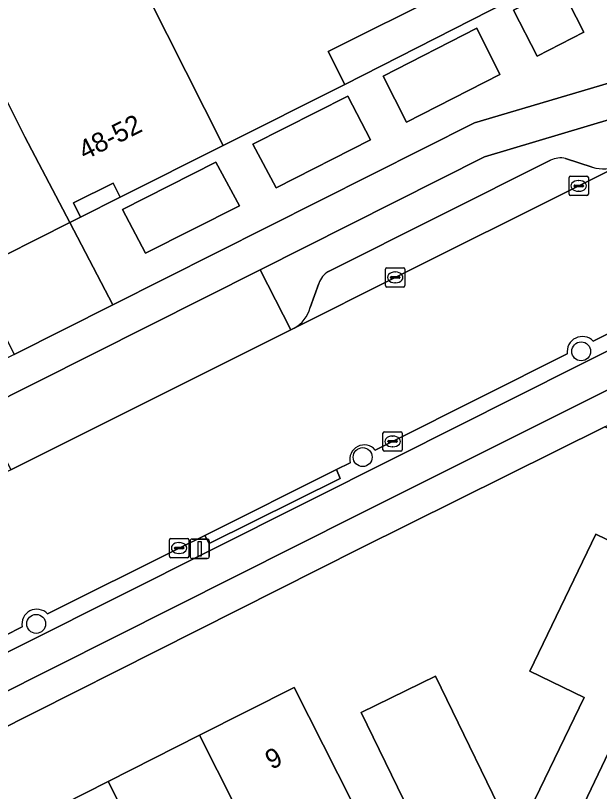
# Model space of a CAD drawing. Extents: x 157320 to 158835, y 386650 to 388491.
# Drawn here: x 157720.86 to 157751.06, y 387702.1 to 387742.21 of the extents above; entities that cross this region are included whole.
import ezdxf

# ---------------------------------------------------------------- set-up
doc = ezdxf.new("R2010")
doc.units = 0
for name, color, linetype in [('IMGEO_Berm_open', 7, 'Continuous'), ('IMGEO_Boom', 7, 'Continuous'), ('IMGEO_Erf', 7, 'Continuous'), ('IMGEO_Fietspad_open', 7, 'Continuous'), ('IMGEO_Groenvoorziening', 7, 'Continuous'), ('IMGEO_Kolk', 7, 'Continuous'), ('IMGEO_Lichtmast', 7, 'Continuous'), ('IMGEO_Pand', 7, 'Continuous'), ('IMGEO_Pand_nummerreeks', 7, 'Continuous'), ('IMGEO_Parkeervlak_open', 7, 'Continuous'), ('IMGEO_Rijbaan_lokaal_open', 7, 'Continuous'), ('IMGEO_Voetpad_open', 7, 'Continuous')]:
    doc.layers.add(name, color=color, linetype=linetype)

msp = doc.modelspace()

# ---------------------------------------------------------------- linework, layer by layer
at = {"layer": 'IMGEO_Berm_open'}
for points in [[(157758.548, 387738.923), (157745.113, 387734.907), (157733.509, 387729.072), (157735.087, 387725.969), (157735.262, 387726.051)], [(157737.044, 387728.982), (157748.528, 387734.735)], [(157749.303, 387734.831), (157750.685, 387734.374)], [(157740.534, 387719.377), (157759.256, 387728.788), (157759.18, 387728.971)], [(157736.103, 387727.118), (157736.546, 387728.363)], [(157756.822, 387728.423), (157754.988, 387727.534), (157753.93, 387726.992), (157750.735, 387725.384)], [(157749.387, 387724.726), (157740.359, 387720.199), (157739.463, 387719.754)], [(157700.572, 387700.24), (157698.721, 387699.326), (157688.986, 387694.407), (157689.342, 387693.698), (157711.843, 387704.997), (157740.534, 387719.377)], [(157738.164, 387719.092), (157737.452, 387718.741), (157737.64, 387718.282), (157730.872, 387714.914), (157730.655, 387715.337), (157729.318, 387714.688), (157722.518, 387711.279)], [(157721.203, 387710.609), (157719.432, 387709.714), (157712.036, 387706.007), (157712.245, 387705.562), (157705.464, 387702.145), (157705.231, 387702.581), (157701.888, 387700.919)]]:
    msp.add_lwpolyline(points, dxfattribs=at)
for points in [[(157735.087, 387725.969), (157733.509, 387729.072), (157719.067, 387721.809), (157720.609, 387718.734)], [(157737.64, 387718.282), (157737.452, 387718.741), (157730.655, 387715.337), (157730.872, 387714.914)]]:
    msp.add_lwpolyline(points, close=True, dxfattribs=at)
for centre, radius, start, end in [((157749.059, 387733.622), 1.233, 78.6032, 115.5194), ((157751.251, 387736.167), 1.881, 252.4711, 296.1379), ((157737.619, 387728.01), 1.13, 120.5924, 161.7727), ((157734.425, 387727.576), 1.739, 298.7656, 344.7446), ((157750.172, 387724.828), 0.792, 44.6654, 187.3715), ((157738.892, 387719.269), 0.749, 40.3094, 193.6995), ((157721.955, 387710.759), 0.767, 42.7279, 191.2703)]:
    msp.add_arc(centre, radius, start, end, dxfattribs=at)
at = {"layer": 'IMGEO_Boom'}
for centre in [(157750.11, 387724.853), (157738.811, 387719.387), (157721.928, 387710.765)]:
    msp.add_circle(centre, 0.489, dxfattribs=at)
at = {"layer": 'IMGEO_Erf'}
for points in [[(157675.425, 387770.978), (157693.788, 387780.236), (157698.207, 387771.473), (157693.083, 387768.889), (157700.979, 387753.233), (157702.609, 387750), (157705.432, 387744.401), (157697.511, 387740.392), (157701.981, 387731.559), (157709.692, 387735.507), (157714.151, 387737.79), (157716.357, 387733.432), (157718.606, 387728.966), (157723.663, 387731.515), (157721.347, 387735.947), (157716.862, 387744.885)], [(157716.862, 387744.885), (157724.847, 387748.893), (157721.455, 387755.635), (157726.811, 387756.893), (157731.678, 387758.035), (157732.47, 387754.685), (157734.865, 387750), (157735.804, 387748.162), (157739.402, 387750), (157739.713, 387750.159), (157739.794, 387750), (157741.51, 387746.652), (157742.193, 387746.988), (157743.4, 387744.512), (157742.744, 387744.177), (157743.104, 387743.403), (157737.032, 387740.358), (157737.888, 387738.654), (157750.993, 387745.339)], [(157768.381, 387699.017), (157764.859, 387714.548), (157751.329, 387720.948), (157738.665, 387714.671), (157711.366, 387700.916)], [(157720.927, 387700.221), (157725.654, 387702.615), (157730.381, 387705.008), (157735.26, 387707.478), (157737.518, 387703.018), (157738.702, 387700.68)]]:
    msp.add_lwpolyline(points, dxfattribs=at)
for points in [[(157726.272, 387732.824), (157725.905, 387733.557), (157723.849, 387732.525), (157724.216, 387731.792)], [(157740.921, 387701.691), (157738.734, 387706.187), (157742.577, 387708.057), (157746.697, 387699.589), (157750.259, 387706.968), (157747.447, 387708.325), (157750.866, 387715.407), (157755.783, 387713.033), (157760.697, 387710.66), (157758.524, 387706.158), (157757.329, 387703.684), (157754.555, 387705.023), (157750.115, 387695.827), (157748.039, 387696.83), (157748.664, 387695.545), (157744.821, 387693.675)]]:
    msp.add_lwpolyline(points, close=True, dxfattribs=at)
at = {"layer": 'IMGEO_Fietspad_open'}
for points in [[(157758.92, 387740.909), (157744.598, 387736.668), (157725.897, 387727.259), (157720.79, 387724.695), (157707.924, 387718.231)], [(157705.11, 387713.922), (157693.173, 387707.86), (157695.454, 387707), (157706.959, 387712.815), (157708.85, 387716.685), (157719.067, 387721.809), (157733.509, 387729.072), (157745.113, 387734.907), (157758.548, 387738.923)], [(157759.18, 387728.971), (157759.256, 387728.788), (157740.534, 387719.377), (157711.843, 387704.997), (157689.342, 387693.698), (157686.319, 387692.175), (157687.224, 387690.567), (157713.444, 387703.783), (157738.499, 387716.361), (157762.207, 387728.221)]]:
    msp.add_lwpolyline(points, dxfattribs=at)
at = {"layer": 'IMGEO_Groenvoorziening'}
for points in [[(157747.829, 387740.12), (157750.249, 387741.346), (157749.036, 387743.729), (157746.617, 387742.49)], [(157741.085, 387736.71), (157745.9, 387739.171), (157744.721, 387741.553), (157739.87, 387739.084)], [(157734.337, 387733.3), (157739.214, 387735.783), (157738.05, 387738.046), (157733.127, 387735.57)], [(157727.577, 387729.927), (157732.435, 387732.376), (157731.225, 387734.636), (157726.387, 387732.18)]]:
    msp.add_lwpolyline(points, close=True, dxfattribs=at)
at = {"layer": 'IMGEO_Kolk'}
for p, q in [((157749.482, 387732.981), (157749.482, 387733.833)), ((157749.557, 387733.907), (157750.409, 387733.907)), ((157750.483, 387733.833), (157750.483, 387732.981)), ((157749.741, 387733.401), (157749.741, 387733.413)), ((157749.784, 387733.45), (157750.182, 387733.45)), ((157749.97, 387733.687), (157749.995, 387733.687)), ((157750.225, 387733.413), (157750.225, 387733.401)), ((157750.179, 387733.364), (157749.781, 387733.364)), ((157749.993, 387733.127), (157749.968, 387733.127)), ((157750.409, 387732.907), (157749.557, 387732.907)), ((157739.993, 387728.251), (157739.993, 387729.103)), ((157740.068, 387729.177), (157740.92, 387729.177)), ((157740.994, 387729.103), (157740.994, 387728.251)), ((157740.252, 387728.671), (157740.252, 387728.683)), ((157740.69, 387728.634), (157740.292, 387728.634)), ((157740.295, 387728.72), (157740.693, 387728.72)), ((157740.481, 387728.957), (157740.506, 387728.957)), ((157740.736, 387728.683), (157740.736, 387728.671)), ((157740.504, 387728.397), (157740.479, 387728.397)), ((157740.92, 387728.177), (157740.068, 387728.177)), ((157739.858, 387719.772), (157739.858, 387720.624)), ((157739.933, 387720.698), (157740.785, 387720.698)), ((157740.859, 387720.624), (157740.859, 387719.772)), ((157740.117, 387720.192), (157740.117, 387720.204)), ((157740.16, 387720.241), (157740.558, 387720.241)), ((157740.346, 387720.478), (157740.371, 387720.478)), ((157740.601, 387720.204), (157740.601, 387720.192)), ((157740.555, 387720.155), (157740.157, 387720.155)), ((157740.369, 387719.918), (157740.344, 387719.918)), ((157740.785, 387719.698), (157739.933, 387719.698)), ((157728.818, 387714.262), (157728.818, 387715.114)), ((157728.893, 387715.188), (157729.745, 387715.188)), ((157729.306, 387714.968), (157729.331, 387714.968)), ((157729.819, 387715.114), (157729.819, 387714.262)), ((157729.077, 387714.682), (157729.077, 387714.694)), ((157729.515, 387714.645), (157729.117, 387714.645)), ((157729.12, 387714.731), (157729.518, 387714.731)), ((157729.561, 387714.694), (157729.561, 387714.682)), ((157729.745, 387714.188), (157728.893, 387714.188)), ((157729.329, 387714.408), (157729.304, 387714.408))]:
    msp.add_line(p, q, dxfattribs=at)
for points in [[(157749.482, 387732.981), (157749.482, 387733.833)], [(157749.557, 387733.907), (157750.409, 387733.907)], [(157750.483, 387733.833), (157750.483, 387732.981)], [(157750.409, 387732.907), (157749.557, 387732.907)], [(157739.993, 387728.251), (157739.993, 387729.103)], [(157740.068, 387729.177), (157740.92, 387729.177)], [(157740.994, 387729.103), (157740.994, 387728.251)], [(157740.92, 387728.177), (157740.068, 387728.177)], [(157739.858, 387719.772), (157739.858, 387720.624)], [(157739.933, 387720.698), (157740.785, 387720.698)], [(157740.859, 387720.624), (157740.859, 387719.772)], [(157740.785, 387719.698), (157739.933, 387719.698)], [(157728.818, 387714.262), (157728.818, 387715.114)], [(157728.893, 387715.188), (157729.745, 387715.188)], [(157729.819, 387715.114), (157729.819, 387714.262)], [(157729.745, 387714.188), (157728.893, 387714.188)]]:
    msp.add_lwpolyline(points, dxfattribs=at)
for centre, radius, start, end in [((157749.559, 387733.831), 0.0765, 91.552, 178.448), ((157749.559, 387733.831), 0.0765, 91.552, 178.448), ((157750.407, 387733.831), 0.0765, 1.552, 88.448), ((157750.407, 387733.831), 0.0765, 1.552, 88.448), ((157749.781, 387733.41), 0.0403, 85.8775, 175.7526), ((157749.778, 387733.4), 0.0366, 178.938, 274.7102), ((157750.182, 387733.407), 0.043, 264.8664, 352.4533), ((157750.186, 387733.412), 0.0386, 1.7309, 96.639), ((157749.559, 387732.983), 0.0765, 181.552, 268.448), ((157749.559, 387732.983), 0.0765, 181.552, 268.448), ((157750.407, 387732.983), 0.0765, 271.552, 358.448), ((157750.407, 387732.983), 0.0765, 271.552, 358.448), ((157740.07, 387729.101), 0.0765, 91.552, 178.448), ((157740.07, 387729.101), 0.0765, 91.552, 178.448), ((157740.918, 387729.101), 0.0765, 1.552, 88.448), ((157740.918, 387729.101), 0.0765, 1.552, 88.448), ((157740.292, 387728.68), 0.0403, 85.8775, 175.7526), ((157740.289, 387728.67), 0.0366, 178.938, 274.7102), ((157740.693, 387728.677), 0.043, 264.8664, 352.4533), ((157740.697, 387728.682), 0.0386, 1.7309, 96.639), ((157740.07, 387728.253), 0.0765, 181.552, 268.448), ((157740.07, 387728.253), 0.0765, 181.552, 268.448), ((157740.918, 387728.253), 0.0765, 271.552, 358.448), ((157740.918, 387728.253), 0.0765, 271.552, 358.448), ((157739.935, 387720.622), 0.0765, 91.552, 178.448), ((157739.935, 387720.622), 0.0765, 91.552, 178.448), ((157740.783, 387720.622), 0.0765, 1.552, 88.448), ((157740.783, 387720.622), 0.0765, 1.552, 88.448), ((157740.157, 387720.201), 0.0403, 85.8775, 175.7526), ((157740.154, 387720.191), 0.0366, 178.938, 274.7102), ((157740.558, 387720.198), 0.043, 264.8664, 352.4533), ((157740.562, 387720.203), 0.0386, 1.7309, 96.639), ((157739.935, 387719.774), 0.0765, 181.552, 268.448), ((157739.935, 387719.774), 0.0765, 181.552, 268.448), ((157740.783, 387719.774), 0.0765, 271.552, 358.448), ((157740.783, 387719.774), 0.0765, 271.552, 358.448), ((157728.895, 387715.112), 0.0765, 91.552, 178.448), ((157728.895, 387715.112), 0.0765, 91.552, 178.448), ((157729.743, 387715.112), 0.0765, 1.552, 88.448), ((157729.743, 387715.112), 0.0765, 1.552, 88.448), ((157729.117, 387714.691), 0.0403, 85.8775, 175.7526), ((157729.114, 387714.681), 0.0366, 178.938, 274.7102), ((157729.518, 387714.688), 0.043, 264.8664, 352.4533), ((157729.522, 387714.693), 0.0386, 1.7309, 96.639), ((157728.895, 387714.264), 0.0765, 181.552, 268.448), ((157728.895, 387714.264), 0.0765, 181.552, 268.448), ((157729.743, 387714.264), 0.0765, 271.552, 358.448), ((157729.743, 387714.264), 0.0765, 271.552, 358.448)]:
    msp.add_arc(centre, radius, start, end, dxfattribs=at)
for centre, major_axis, ratio, start_param, end_param in [((157749.969, 387733.407), (-0.387, 0.002), 0.722429, 4.712389, 7.853982), ((157749.994, 387733.407), (-0.39, 0.002), 0.717154, 1.570796, 4.712389), ((157740.48, 387728.677), (-0.387, 0.002), 0.722429, 4.712389, 7.853982), ((157740.505, 387728.677), (-0.39, 0.002), 0.717154, 1.570796, 4.712389), ((157740.345, 387720.198), (-0.387, 0.002), 0.722429, 4.712389, 7.853982), ((157740.37, 387720.198), (-0.39, 0.002), 0.717154, 1.570796, 4.712389), ((157729.305, 387714.688), (-0.387, 0.002), 0.722429, 4.712389, 7.853982), ((157729.33, 387714.688), (-0.39, 0.002), 0.717154, 1.570796, 4.712389)]:
    msp.add_ellipse(centre, major_axis=major_axis, ratio=ratio, start_param=start_param, end_param=end_param, dxfattribs=at)
at = {"layer": 'IMGEO_Lichtmast'}
for p, q in [((157729.886, 387714.247), (157729.886, 387715.047)), ((157729.886, 387715.047), (157729.886, 387714.247)), ((157729.986, 387715.147), (157730.776, 387715.147)), ((157730.776, 387715.147), (157729.986, 387715.147)), ((157730.876, 387715.047), (157730.876, 387714.247)), ((157730.876, 387714.247), (157730.876, 387715.047)), ((157730.776, 387714.147), (157729.986, 387714.147)), ((157729.986, 387714.147), (157730.776, 387714.147))]:
    msp.add_line(p, q, dxfattribs=at)
msp.add_lwpolyline([(157730.306, 387715.022), (157730.456, 387715.022), (157730.456, 387714.272), (157730.306, 387714.272), (157730.306, 387715.022)], dxfattribs=at)
for centre, start, end in [((157729.986, 387715.047), 90, 180), ((157729.986, 387715.047), 90, 180), ((157730.776, 387715.047), 0, 90), ((157730.776, 387715.047), 360, 90), ((157729.986, 387714.247), 180, 270), ((157729.986, 387714.247), 180, 270), ((157730.776, 387714.247), 270, 0), ((157730.776, 387714.247), 270, 0)]:
    msp.add_arc(centre, 0.1, start, end, dxfattribs=at)
at = {"layer": 'IMGEO_Pand'}
for points in [[(157724.847, 387748.893), (157731.591, 387735.493), (157737.888, 387738.654), (157737.032, 387740.358), (157743.104, 387743.403), (157742.744, 387744.177), (157743.4, 387744.512), (157742.193, 387746.988), (157741.51, 387746.652), (157739.794, 387750), (157739.713, 387750.159), (157739.402, 387750), (157735.804, 387748.162), (157734.865, 387750), (157732.47, 387754.685), (157731.678, 387758.035), (157726.811, 387756.893), (157721.455, 387755.635)], [(157724.847, 387748.893), (157716.862, 387744.885), (157721.347, 387735.947), (157723.663, 387731.515), (157724.216, 387731.792), (157723.849, 387732.525), (157725.905, 387733.557), (157726.272, 387732.824), (157731.591, 387735.493)], [(157748.039, 387696.83), (157755.783, 387713.033), (157750.866, 387715.407), (157747.447, 387708.325), (157750.259, 387706.968), (157746.697, 387699.589), (157742.577, 387708.057), (157738.734, 387706.187), (157740.921, 387701.691), (157744.821, 387693.675), (157748.664, 387695.545)], [(157748.039, 387696.83), (157750.115, 387695.827), (157754.555, 387705.023), (157757.329, 387703.684), (157758.524, 387706.158), (157760.697, 387710.66), (157755.783, 387713.033)], [(157735.857, 387699.24), (157738.702, 387700.68), (157737.518, 387703.018), (157735.26, 387707.478), (157730.381, 387705.008), (157737.623, 387690.641), (157738.453, 387688.995), (157738.641, 387689.09), (157740.515, 387690.039), (157739.682, 387691.684)], [(157729.091, 387695.778), (157731.776, 387697.137), (157735.586, 387689.61), (157736.414, 387687.974), (157733.618, 387686.613), (157735.005, 387683.563), (157737.144, 387679.146), (157739.786, 387680.465), (157741.294, 387683.711), (157738.641, 387689.09), (157738.453, 387688.995), (157737.623, 387690.641), (157730.381, 387705.008), (157725.654, 387702.615)], [(157725.654, 387702.615), (157720.927, 387700.221), (157728.207, 387685.851), (157729.061, 387684.165), (157731.108, 387685.201), (157730.254, 387686.888), (157726.434, 387694.433), (157729.091, 387695.778)]]:
    msp.add_lwpolyline(points, close=True, dxfattribs=at)
at = {"layer": 'IMGEO_Parkeervlak_open'}
for points in [[(157748.528, 387734.735), (157737.044, 387728.982)], [(157750.685, 387734.374), (157749.303, 387734.831)], [(157735.262, 387726.051), (157740.494, 387728.676), (157749.984, 387733.405), (157751.641, 387734.241), (157752.08, 387734.479)], [(157736.546, 387728.363), (157736.103, 387727.118)]]:
    msp.add_lwpolyline(points, dxfattribs=at)
for centre, radius, start, end in [((157749.059, 387733.622), 1.233, 78.6032, 115.5194), ((157751.251, 387736.167), 1.881, 252.4711, 296.1379), ((157737.619, 387728.01), 1.13, 120.5924, 161.7727), ((157734.425, 387727.576), 1.739, 298.7656, 344.7446)]:
    msp.add_arc(centre, radius, start, end, dxfattribs=at)
at = {"layer": 'IMGEO_Rijbaan_lokaal_open'}
for points in [[(157750.735, 387725.384), (157753.93, 387726.992), (157754.988, 387727.534), (157751.641, 387734.241), (157749.984, 387733.405), (157740.494, 387728.676), (157735.262, 387726.051), (157735.087, 387725.969), (157720.609, 387718.734), (157713.476, 387715.187), (157707.898, 387712.408)], [(157739.463, 387719.754), (157740.359, 387720.199), (157749.387, 387724.726)], [(157730.655, 387715.337), (157737.452, 387718.741), (157738.164, 387719.092)], [(157722.518, 387711.279), (157729.318, 387714.688), (157730.655, 387715.337)], [(157701.888, 387700.919), (157705.231, 387702.581), (157712.036, 387706.007), (157719.432, 387709.714), (157721.203, 387710.609)]]:
    msp.add_lwpolyline(points, dxfattribs=at)
for centre, radius, start, end in [((157750.172, 387724.828), 0.792, 44.6654, 187.3715), ((157738.892, 387719.269), 0.749, 40.3094, 193.6995), ((157721.955, 387710.759), 0.767, 42.7279, 191.2703)]:
    msp.add_arc(centre, radius, start, end, dxfattribs=at)
at = {"layer": 'IMGEO_Voetpad_open'}
for points in [[(157750.993, 387745.339), (157737.888, 387738.654), (157731.591, 387735.493), (157726.272, 387732.824), (157724.216, 387731.792), (157723.663, 387731.515), (157725.897, 387727.259), (157744.598, 387736.668), (157758.92, 387740.909), (157758.786, 387741.839), (157757.338, 387748.017), (157754.884, 387747.374), (157753.34, 387746.577)], [(157747.829, 387740.12), (157746.617, 387742.49), (157749.036, 387743.729), (157750.249, 387741.346)], [(157741.085, 387736.71), (157739.87, 387739.084), (157744.721, 387741.553), (157745.9, 387739.171)], [(157734.337, 387733.3), (157733.127, 387735.57), (157738.05, 387738.046), (157739.214, 387735.783)], [(157727.577, 387729.927), (157726.387, 387732.18), (157731.225, 387734.636), (157732.435, 387732.376)], [(157718.606, 387728.966), (157720.05, 387726.149), (157720.79, 387724.695), (157725.897, 387727.259), (157723.663, 387731.515)]]:
    msp.add_lwpolyline(points, close=True, dxfattribs=at)
for points in [[(157762.207, 387728.221), (157738.499, 387716.361), (157713.444, 387703.783), (157687.224, 387690.567)], [(157685.683, 387687.979), (157687.838, 387689.089), (157710.131, 387700.293), (157710.377, 387700.417), (157711.356, 387700.911), (157711.366, 387700.916), (157738.665, 387714.671), (157751.329, 387720.948), (157763.477, 387727.084)]]:
    msp.add_lwpolyline(points, dxfattribs=at)

# ---------------------------------------------------------------- texts
at = {"layer": 'IMGEO_Pand_nummerreeks'}
for s, rotation, p in [('48-52', 26.5717, (157724.438, 387734.726)), ('9', 26.8545, (157734.095, 387703.212))]:
    msp.add_text(s, height=1, rotation=rotation, dxfattribs=at).set_placement(p)

doc.saveas('drawing.dxf')
